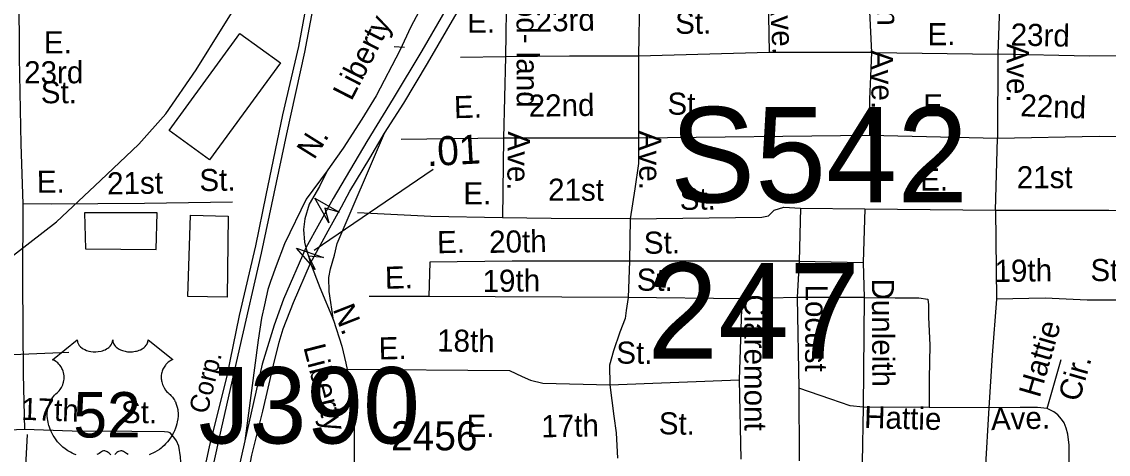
# Model space of a CAD drawing. Extents: x 1547597 to 1699558, y 810033 to 920809.
# Drawn here: x 1633958 to 1638625, y 863105 to 864963 of the extents above; entities that cross this region are included whole.
import ezdxf

# ---------------------------------------------------------------- set-up
doc = ezdxf.new("R2010")
doc.units = 0
for name, color, linetype in [('Exist Cultural Warehouse Building Footprint', 7, 'Continuous'), ('Exist Railroad Mainline', 7, 'Continuous'), ('Exist Railroad Mainline Label', 7, 'Continuous'), ('Exist Railroad Siding', 7, 'Continuous'), ('Exist Road Non-System Structure Non-Sys Other Number Label', 7, 'Continuous'), ('Exist Road Non-System Type 51', 7, 'Continuous'), ('Exist Road Non-System Type 51 Label', 7, 'Continuous'), ('Exist Road Primary Interstate Structure Ovrhead Sign Attributed CELL', 7, 'Continuous'), ('Exist Road Primary Interstate Structure Ovrhead Sign Number Label', 7, 'Continuous'), ('Exist Road Primary US Divided Attributed', 7, 'Continuous'), ('Exist Road Primary US Ramp 1 Lane  Attributed', 7, 'Continuous'), ('Exist Road Primary US Shield CELL', 7, 'Continuous'), ('Exist Road Primary US Shield Number Label', 7, 'Continuous'), ('Exist Road Secondary Mileage Hundredths English Label', 7, 'Continuous'), ('Exist Road Secondary Structure Standard Bridge Attributed CELL', 7, 'Continuous'), ('Exist Road Secondary Structure Standard Bridge Number Label', 7, 'Continuous'), ('Exist Road Secondary Type 51 Attributed', 7, 'Continuous'), ('Exist Road Secondary Type 51 Label', 7, 'Continuous'), ('Exist Road Secondary Type 51 Number Label', 7, 'Continuous'), ('Exist Road Secondary Type 51 Undivided 4 Lane Attributed', 7, 'Continuous')]:
    doc.layers.add(name, color=color, linetype=linetype)

msp = doc.modelspace()

# ---------------------------------------------------------------- linework, layer by layer
at = {"layer": 'Exist Cultural Warehouse Building Footprint'}
for points in [[(1634590.7, 864495.3), (1634894.7, 864913.2), (1635069.1, 864787.4), (1634765, 864369.5)], [(1634539.3, 864142.2), (1634227.1, 864142.2), (1634231.2, 863988), (1634535.3, 863984)], [(1634844.9, 864128.3), (1634840.8, 863779.3), (1634670.6, 863783.3), (1634682.7, 864132.3)]]:
    msp.add_lwpolyline(points, close=True, dxfattribs=at)
at = {"layer": 'Exist Railroad Mainline'}
for points in [[(1633396.5, 863580.8), (1633596, 863720.2), (1633878.6, 863926.6), (1634106.7, 864103.7), (1634296.8, 864281.3), (1634460.8, 864437.2), (1634576.4, 864567.8), (1634706.7, 864756.2), (1634823.1, 864942.8), (1634941.4, 865133.3)], [(1634174.8, 859733.3), (1634201.4, 860128.5), (1634217.9, 860275.7), (1634251.6, 860458.4), (1634269.6, 860597.1), (1634293.2, 860726.7), (1634327.8, 860930.3), (1634397.8, 861227.1), (1634494, 861676.8), (1634545.3, 861927.8), (1634619.6, 862334.9), (1634700.3, 862699.8), (1634742.7, 862885.3), (1634814.7, 863208.6), (1634895.3, 863561.5), (1634988.4, 863968.5), (1635096.9, 864481.1), (1635173.4, 864832.2), (1635207.7, 865013.8)]]:
    msp.add_lwpolyline(points, dxfattribs=at)
at = {"layer": 'Exist Railroad Siding'}
for points in [[(1634278.3, 860809), (1634295.8, 860920.7), (1634330.1, 861102.3), (1634381.6, 861383.6), (1634439, 861659), (1634500.9, 861964.3), (1634564.6, 862245.6), (1634617.6, 862492.8), (1634672.6, 862726.2), (1634710.8, 862891.7), (1634763.8, 863137.2), (1634839.6, 863442.2), (1634892.9, 863701.7), (1634962.8, 864000.8), (1635007.7, 864218.2), (1635079.9, 864563.3), (1635147.7, 864856.5), (1635177.8, 865018.2), (1635376.9, 865895.8), (1635409, 866067.5), (1635474.5, 866336.7), (1635529.7, 866578.1), (1635559.3, 866718)], [(1633198.9, 863447.1), (1633285.1, 863474.2), (1633387.5, 863500.7), (1633527.4, 863513.1), (1633699.5, 863522.8), (1633919.4, 863533.9), (1634159.5, 863542.9)]]:
    msp.add_lwpolyline(points, dxfattribs=at)
at = {"layer": 'Exist Road Non-System Type 51'}
for p, q in [((1636614.6, 865179.9), (1636607.1, 864815.7)), ((1637163.8, 865122.5), (1637168.1, 864830.7)), ((1637595.4, 865113.1), (1637608.5, 864831.5)), ((1638161.2, 865110.2), (1638150.6, 864823.7)), ((1635558.1, 864856.4), (1635602.8, 864854.2)), ((1636036.7, 864811.9), (1635842.2, 864810.1)), ((1636036.7, 864811.9), (1636027.3, 864462.7)), ((1637168.1, 864830.7), (1636607.1, 864815.7)), ((1636607.1, 864815.7), (1636607.1, 864462.7)), ((1637608.5, 864831.5), (1637168.1, 864830.7)), ((1637608.5, 864831.5), (1638150.6, 864823.7)), ((1638150.6, 864823.7), (1638148.9, 864461.5)), ((1637599.4, 864474.3), (1636607.1, 864462.7)), ((1638148.9, 864461.5), (1637599.4, 864474.3)), ((1636027.3, 864462.7), (1635587.6, 864457.7)), ((1636027.3, 864462.7), (1636022.5, 864120.2)), ((1636607.1, 864462.7), (1636027.3, 864462.7)), ((1638141.1, 864154.2), (1638148.9, 864461.5)), ((1637303.3, 864161.8), (1637296.9, 863934.7)), ((1637303.3, 864161.8), (1637579.1, 864159.7)), ((1637579.1, 864159.7), (1637572.7, 863928.3)), ((1637579.1, 864159.7), (1638141.1, 864154.2)), ((1638141.1, 864154.2), (1638144.9, 863771.4)), ((1636572, 864115.9), (1636569.2, 863934.7)), ((1636569.2, 863934.7), (1636563.4, 863778.6)), ((1637296.9, 863934.7), (1637572.7, 863928.3)), ((1637572.7, 863928.3), (1637576.7, 863778.9)), ((1636563.4, 863778.6), (1635706.6, 863782.3)), ((1637050.9, 863773.3), (1636563.4, 863778.6)), ((1637050.9, 863773.3), (1637039.6, 863424.4)), ((1637288.4, 863778.9), (1637050.9, 863773.3)), ((1637576.7, 863778.9), (1637288.4, 863778.9)), ((1637288.4, 863778.9), (1637295.9, 863388.6)), ((1637576.7, 863778.9), (1637572.9, 863307.5)), ((1638363.3, 863300.8), (1638422.5, 863511.9)), ((1636484.2, 863403.3), (1637039.6, 863424.4)), ((1637039.6, 863424.4), (1637046.6, 863083.2)), ((1637295.9, 863388.6), (1637297.2, 863075.9)), ((1637572.9, 863307.5), (1637568, 863069.6)), ((1637855.6, 863305.6), (1637572.9, 863307.5)), ((1638111.9, 863303.7), (1637855.6, 863305.6)), ((1633980.7, 863190.1), (1633964.7, 862859.3))]:
    msp.add_line(p, q, dxfattribs=at)
for points in [[(1636614.6, 865179.9), (1636278.7, 865176.2), (1636074.2, 865172.4), (1636040.4, 865172.4), (1636040.4, 865108.6), (1636036.7, 864811.9)], [(1633944.8, 865087.3), (1633946.9, 864809.3), (1633953.6, 864437.1), (1633961.8, 864181)], [(1636607.1, 864815.7), (1636310.6, 864815.7), (1636036.7, 864811.9)], [(1637608.5, 864831.5), (1637602.3, 864695.4), (1637599.4, 864631.4), (1637599.4, 864474.3)], [(1639090.4, 864815.2), (1638721.3, 864817.3), (1638545.2, 864815.2), (1638150.6, 864823.7)], [(1639020.9, 864464.4), (1638780.8, 864466.9), (1638586.3, 864469.5), (1638148.9, 864461.5)], [(1636607.1, 864462.7), (1636607.1, 864353.8), (1636591.1, 864245.4), (1636572, 864115.9)], [(1634863.2, 864188.3), (1634485.5, 864181.6), (1634083.6, 864179.4), (1633961.8, 864181)], [(1633961.8, 864181), (1633961, 863847.3), (1633963.3, 863449.2), (1633969.9, 863211.2)], [(1636022.5, 864120.2), (1635714.9, 864126.5), (1635400.2, 864142.6)], [(1636572, 864115.9), (1637137.8, 864123.6), (1637165.4, 864129.9), (1637190.8, 864153.3), (1637231.1, 864166), (1637303.3, 864161.8)], [(1638141.1, 864154.2), (1638627.4, 864154.2), (1638753.6, 864152.3), (1638808.3, 864152.3), (1638847.9, 864150.4), (1638878, 864141), (1638908.2, 864129.7), (1638911.1, 864126.7), (1638944, 864086.3), (1638957.2, 864054.3), (1638972.2, 864010.9), (1638974.1, 863971.3), (1638957.2, 863926), (1638927, 863873.2), (1638889.3, 863835.5), (1638844.1, 863799.7), (1638804.5, 863778.9), (1638768.7, 863771.4), (1638732.9, 863767.6), (1638697.1, 863767.6), (1638648.1, 863767.6), (1638535, 863767.6), (1638354.1, 863775.2), (1638144.9, 863771.4)], [(1636572, 864115.9), (1636232.6, 864118.1), (1636022.5, 864120.2)], [(1636569.2, 863934.7), (1636064.5, 863934.7), (1635711.3, 863929.9), (1635706.6, 863782.3)], [(1637296.9, 863934.7), (1636900.2, 863934.7), (1636569.2, 863934.7)], [(1637296.9, 863934.7), (1637288.4, 863778.9)], [(1635706.6, 863782.3), (1635450.4, 863783)], [(1636563.4, 863778.6), (1636553.9, 863722), (1636550.2, 863688), (1636527.6, 863629.6), (1636499.3, 863548.5), (1636482.3, 863488.2), (1636484.2, 863403.3)], [(1637576.7, 863778.9), (1637710.5, 863777.1), (1637770.8, 863777.1), (1637812.3, 863777.1), (1637850, 863771.4), (1637853.7, 863746.9), (1637853.7, 863694.1), (1637859.4, 863573.4), (1637855.6, 863428.2), (1637855.6, 863305.6)], [(1638144.9, 863771.4), (1638127, 863530), (1638111.9, 863303.7)], [(1635337.9, 863469.8), (1636053.5, 863465), (1636106.9, 863438.3), (1636143, 863422.6), (1636196.3, 863410), (1636484.2, 863403.3)], [(1636484.2, 863403.3), (1636500.8, 863268.8), (1636511.4, 863196.2), (1636517.8, 863087.4)], [(1637572.9, 863307.5), (1637517, 863312.8), (1637475.5, 863327.9), (1637434, 863341.1), (1637295.9, 863388.6)], [(1638111.9, 863303.7), (1638096.1, 863034.5), (1638090.7, 862607.8), (1638078.3, 862339)], [(1638363.3, 863300.8), (1638321.1, 863305.6), (1638247.6, 863305.6), (1638111.9, 863303.7)], [(1638457.8, 863039.3), (1638457.3, 863143.4), (1638452.1, 863191.5), (1638444.5, 863216.6), (1638436.2, 863240.2), (1638424.9, 863255.6), (1638408.5, 863274.1), (1638391.1, 863287.5), (1638363.3, 863300.8)], [(1633969.9, 863211.2), (1633690, 863199.9), (1633372.8, 863197.9), (1633175.2, 863204.9)], [(1634657.1, 862919.2), (1634642.9, 863047.6), (1634639.9, 863093.3), (1634632.4, 863139.7), (1634622.6, 863161.9), (1634611, 863178.1), (1634595.1, 863196.2), (1634587.2, 863200.4), (1634571.2, 863200.5), (1634431.4, 863202.6), (1634173.7, 863204.2), (1633969.9, 863211.2)]]:
    msp.add_lwpolyline(points, dxfattribs=at)
at = {"layer": 'Exist Road Primary Interstate Structure Ovrhead Sign Attributed CELL'}
msp.add_lwpolyline([(1635277.5, 864099.9), (1635216.5, 864205.5), (1635322.1, 864144.5), (1635259.6, 864162.4)], close=True, dxfattribs=at)
at = {"layer": 'Exist Road Primary US Divided Attributed'}
for points in [[(1636043.3, 865583.6), (1636016.3, 865480.9), (1635985.6, 865403.7), (1635953.8, 865337.7), (1635928, 865272.9), (1635887.9, 865197.3), (1635785.5, 865025.7), (1635676.7, 864837.8), (1635553.3, 864634.1), (1635440.8, 864448.6), (1635295.2, 864203.4), (1635178.5, 863991.8)], [(1635516.6, 864484.3), (1635599.7, 864614), (1635700.9, 864783.4), (1635827.8, 865002.9), (1635932.6, 865181.8), (1635968.1, 865254.4), (1636018.6, 865355.4), (1636051.5, 865444.6), (1636068, 865494), (1636086, 865572.7)], [(1635198.9, 863925.7), (1635273.8, 864065.4), (1635332, 864168.1), (1635367.2, 864235.5), (1635453, 864376.6), (1635516.6, 864484.3)], [(1635178.5, 863991.8), (1635082.3, 863771.1), (1635041.6, 863659), (1634991.2, 863491.8), (1634916.4, 863161.8)], [(1634910.9, 862918.2), (1634922.6, 862972), (1634946.5, 863101.4), (1634993.1, 863290.6), (1635039.7, 863487), (1635063, 863587.1), (1635081.5, 863643.4), (1635125.2, 863757.3), (1635198.9, 863925.7)], [(1634916.4, 863161.8), (1634862.1, 862920.6)]]:
    msp.add_lwpolyline(points, dxfattribs=at)
at = {"layer": 'Exist Road Primary US Ramp 1 Lane  Attributed'}
for points in [[(1635297, 863680.8), (1635278.5, 863804.2), (1635277.6, 863864.4), (1635284.4, 863901.4), (1635300.9, 863960.7), (1635312.5, 864010.6), (1635516.6, 864484.3)], [(1635269.6, 864323.3), (1635179.3, 864200.2), (1635087.2, 864008.3), (1635051.2, 863914.4), (1635025.8, 863846.5), (1635015.6, 863812.5), (1635000.3, 863746.3), (1634987.3, 863689.1), (1634973.7, 863594.8), (1634916.4, 863161.8)]]:
    msp.add_lwpolyline(points, dxfattribs=at)
at = {"layer": 'Exist Road Primary US Shield CELL'}
for points in [[(1634191.2, 863102.7), (1634183.5, 863105.7), (1634173.8, 863109.9), (1634167.1, 863113.3), (1634156.5, 863119.4), (1634144.1, 863128), (1634134.7, 863135.6), (1634127.8, 863141.9), (1634117.7, 863152.1), (1634111.8, 863158.9), (1634102.4, 863170.9), (1634096.5, 863179.7), (1634092.6, 863186.1), (1634087, 863196.4), (1634083.9, 863202.8), (1634079.8, 863212.2), (1634076.7, 863220.9), (1634074, 863229), (1634072.6, 863234.2), (1634070.6, 863243.3), (1634069.4, 863249.8), (1634068.2, 863258.7), (1634067.5, 863268), (1634067.4, 863276.6), (1634067.6, 863283.8), (1634068.5, 863292.1), (1634069.9, 863301), (1634071.6, 863308.6), (1634073.1, 863314), (1634075.4, 863320.7), (1634078.3, 863328), (1634081.9, 863335.1), (1634085.2, 863340.9), (1634089.4, 863347.2), (1634093.6, 863352.5), (1634099, 863358.4), (1634104.6, 863363.8), (1634109.8, 863368.1), (1634116, 863374.1), (1634119.2, 863377.7), (1634123, 863382.8), (1634126.1, 863387.5), (1634128.6, 863391.7), (1634131.8, 863397.9), (1634133.7, 863402.6), (1634136.2, 863409.7), (1634137.4, 863414.8), (1634138.7, 863421.2), (1634139.5, 863427.3), (1634139.8, 863434.9), (1634139.6, 863441.2), (1634138.8, 863448.6), (1634137.4, 863455.6), (1634135.7, 863461.7), (1634133.1, 863468.8), (1634130.7, 863473.9), (1634126.6, 863480.9), (1634122.1, 863487.4), (1634117.4, 863492.6), (1634112.7, 863497.4), (1634108.2, 863500.9), (1634103.9, 863503.9), (1634098.5, 863507.2), (1634093.3, 863509.8), (1634090, 863511.1), (1634196.3, 863595.8), (1634196.6, 863591.4), (1634197.6, 863586.2), (1634198.4, 863583.5), (1634200.9, 863578.3), (1634204.9, 863572.2), (1634210.5, 863566.2), (1634216.9, 863561), (1634221.1, 863558.3), (1634228.4, 863554.4), (1634236.6, 863550.9), (1634245.8, 863548.3), (1634255.1, 863546.4), (1634265.3, 863545.3), (1634275.5, 863545.1), (1634286.4, 863545.9), (1634298.4, 863548.2), (1634304, 863549.7), (1634310.2, 863551.8), (1634316, 863554.2), (1634322.3, 863557.6), (1634327.4, 863560.8), (1634331.4, 863563.7), (1634337.1, 863569.1), (1634341.5, 863574.7), (1634343.4, 863577.9), (1634345.1, 863580.9), (1634347.3, 863587.3), (1634347.9, 863590.1), (1634348.4, 863596), (1634348.7, 863591.1), (1634349.2, 863588), (1634350.1, 863585), (1634351.3, 863581.8), (1634353.6, 863577.2), (1634356.1, 863573.5), (1634360.8, 863567.9), (1634363.8, 863565.1), (1634366.5, 863562.9), (1634373.7, 863558), (1634382.1, 863553.7), (1634386.3, 863551.9), (1634390.5, 863550.4), (1634395.9, 863548.7), (1634401.5, 863547.4), (1634407, 863546.5), (1634412.7, 863545.6), (1634418.5, 863545.2), (1634423.2, 863545.1), (1634428.9, 863545.1), (1634434.3, 863545.5), (1634439.7, 863546.1), (1634445.8, 863547.1), (1634450.6, 863548.2), (1634457, 863549.9), (1634462.8, 863551.9), (1634467.9, 863554.1), (1634474.5, 863557.6), (1634479.8, 863560.9), (1634483.7, 863564.1), (1634488.3, 863568.3), (1634492.7, 863573.4), (1634495.3, 863577.1), (1634497.1, 863580.9), (1634498.8, 863585), (1634499.8, 863589.2), (1634500.3, 863592.9), (1634500.4, 863596.1), (1634606.7, 863511.4), (1634604.2, 863510.5), (1634598.4, 863507.7), (1634593.9, 863505), (1634586.6, 863499.8), (1634583.4, 863497), (1634580.3, 863494), (1634577.4, 863490.9), (1634574.8, 863487.9), (1634571.8, 863483.7), (1634569, 863479.4), (1634566.3, 863474.7), (1634564.3, 863470.6), (1634561.1, 863462.1), (1634559.5, 863456.7), (1634558.5, 863452.1), (1634557.2, 863442.6), (1634556.9, 863438.1), (1634556.9, 863433.6), (1634557.2, 863428.9), (1634557.6, 863424.4), (1634558.4, 863419.7), (1634559.2, 863415.5), (1634560.5, 863410.4), (1634562.4, 863404.5), (1634564.7, 863398.8), (1634569.6, 863389.6), (1634575.8, 863380.2), (1634580.3, 863374.9), (1634584.7, 863370.4), (1634591.2, 863364.9), (1634594.8, 863361.7), (1634598.9, 863357.6), (1634605.5, 863349.9), (1634608.2, 863346.3), (1634610.9, 863342.2), (1634613.4, 863338), (1634616, 863333.5), (1634618, 863329.5), (1634621.7, 863320.4), (1634624.4, 863311.5), (1634625.7, 863306.9), (1634627.7, 863296.5), (1634628.4, 863291.3), (1634629.2, 863281.1), (1634629.3, 863268.8), (1634628.3, 863257.1), (1634626.1, 863243.5), (1634624.3, 863235.4), (1634621.5, 863225.9), (1634618.8, 863217.6), (1634614, 863205.5), (1634609.7, 863196.7), (1634604.1, 863186.4), (1634600.2, 863180.2), (1634595.8, 863173.6), (1634590.2, 863165.9), (1634583.7, 863157.7), (1634575.8, 863149.1), (1634569.5, 863142.8), (1634561.2, 863135.4), (1634556.2, 863131.2), (1634549, 863125.8), (1634539.2, 863119.3), (1634529.6, 863113.7), (1634521.3, 863109.5), (1634514.1, 863106.4), (1634504.6, 863102.8)], [(1634340, 863101.8), (1634336.3, 863106.1), (1634333, 863109.3), (1634329, 863112.5), (1634324.7, 863115.1), (1634321.3, 863116.9), (1634318.1, 863118), (1634314.3, 863119), (1634311.2, 863119.2), (1634308.6, 863119.2), (1634305.1, 863118.4), (1634300.2, 863114.9), (1634295.7, 863111.8), (1634290.7, 863108.7), (1634284.8, 863105.6), (1634280.5, 863103.5)], [(1634415.4, 863104.2), (1634407.6, 863108.1), (1634394.5, 863116.4), (1634390.7, 863118.4), (1634388.6, 863118.9), (1634383.5, 863119.2), (1634378.7, 863118.2), (1634373.8, 863116.2), (1634370.9, 863114.7), (1634366.9, 863112.1), (1634363.9, 863109.7), (1634360.3, 863106.2), (1634357.8, 863103.4)]]:
    msp.add_lwpolyline(points, dxfattribs=at)
at = {"layer": 'Exist Road Secondary Mileage Hundredths English Label'}
msp.add_line((1635213.6, 863981.5), (1635725.4, 864329.7), dxfattribs=at)
at = {"layer": 'Exist Road Secondary Structure Standard Bridge Attributed CELL'}
msp.add_lwpolyline([(1635218.8, 863898), (1635138.6, 863989.8), (1635254, 863950.4), (1635189.2, 863955.8)], close=True, dxfattribs=at)
at = {"layer": 'Exist Road Secondary Type 51 Attributed'}
for points in [[(1635178.5, 863991.8), (1635189.2, 863955.8), (1635198.9, 863925.7)], [(1635198.9, 863925.7), (1635238.7, 863820.7), (1635297, 863680.8)], [(1635297, 863680.8), (1635332.7, 863568.7), (1635350.2, 863496.8), (1635377.4, 863367.5), (1635386.1, 863245.7), (1635385.2, 863115.5), (1635388.1, 862929.8), (1635385.2, 862643), (1635385.2, 862514.7), (1635380.9, 862341.1), (1635382.4, 862274.4), (1635364.5, 861928.7), (1635355.1, 861763.2), (1635329.9, 861610.6), (1635257.5, 861383.1), (1635225.1, 861286.2), (1635190.1, 861184.1)]]:
    msp.add_lwpolyline(points, dxfattribs=at)
at = {"layer": 'Exist Road Secondary Type 51 Undivided 4 Lane Attributed'}
for points in [[(1635836.1, 865859.3), (1635837.1, 865801.8), (1635835.8, 865749.8), (1635833.7, 865695), (1635833.2, 865642.4), (1635824.2, 865562.6), (1635819.6, 865522.6), (1635813.9, 865471.1), (1635800.3, 865393.4), (1635772.4, 865282.3), (1635749.5, 865208.7), (1635728.4, 865149.4), (1635697.3, 865068.7), (1635629.1, 864940.9), (1635581.6, 864839.6), (1635480.2, 864644.5), (1635418.4, 864544.7), (1635338.4, 864419.9), (1635282.2, 864341.8), (1635269.6, 864323.3)], [(1635269.6, 864323.3), (1635236.6, 864255.3), (1635191.9, 864178.9), (1635174.5, 864116.6), (1635168.6, 864070), (1635173, 864015.6), (1635178.5, 863991.8)]]:
    msp.add_lwpolyline(points, dxfattribs=at)

# ---------------------------------------------------------------- texts
at = {"layer": 'Exist Railroad Mainline Label'}
msp.add_text('Corp.', height=82.02, rotation=76.2881, dxfattribs=at).set_placement((1634754.7, 863274.4))
at = {"layer": 'Exist Road Non-System Structure Non-Sys Other Number Label'}
msp.add_text('J390', height=328.08, dxfattribs=at).set_placement((1634717, 863151.1))
at = {"layer": 'Exist Road Non-System Type 51 Label'}
for s, rotation, p in [('Dun- leith', 270.9604, (1637624.2, 865488.6)), ('Wood- land', 270.1394, (1636082.7, 865243.7)), ('Ave.', 272.9697, (1637170.8, 865072.6)), ('23rd', 1.2018, (1636166.4, 864920)), ('E.', 0.0717, (1635871.5, 864915.9)), ('St.', 0.209, (1636765, 864911.3)), ('E.', 0.0717, (1637849.2, 864862.5)), ('23rd', 358.7503, (1638205.2, 864861.4)), ('Ave.', 270.9604, (1637605, 864841.4)), ('Ave.', 270.0218, (1638189.5, 864869.9)), ('22nd', 0.8159, (1636136.2, 864554.8)), ('St.', 359.5888, (1636731.4, 864564)), ('22nd', 357.9514, (1638246.4, 864557.3)), ('E.', 1.5712, (1635815.8, 864548.5)), ('E.', 0.0717, (1637830.1, 864556.4)), ('Ave.', 269.2701, (1636046.3, 864492.6)), ('Ave.', 269.886, (1636611.1, 864495)), ('St.', 1.0211, (1634721.7, 864235)), ('E.', 0.0717, (1637817.5, 864238)), ('21st', 0.2089, (1638232.4, 864247.5)), ('E.', 0.3195, (1634022.6, 864228.2)), ('21st', 1.0211, (1634325.2, 864220.8)), ('21st', 359.9466, (1636218.8, 864194)), ('E.', 359.9466, (1635854.9, 864178.5)), ('St.', 0.6393, (1636784.5, 864154.6)), ('E.', 1.2994, (1635742.8, 863968.2)), ('20th', 0.9035, (1635966.4, 863969.8)), ('St.', 0.7689, (1636630.8, 863965.9)), ('E.', 1.2233, (1635518.8, 863815.8)), ('19th', 0.748, (1638137.4, 863844.9)), ('St.', 359.6555, (1638548.6, 863849)), ('19th', 0.748, (1635938.2, 863801.5)), ('St.', 359.6555, (1636599.4, 863807.7)), ('Locust', 269.6142, (1637325.3, 863834.3)), ('Dunleith', 270.2426, (1637609.8, 863860)), ('Claremont', 270.0995, (1637061.6, 863791.8)), ('Hattie', 73.8291, (1638330.5, 863344)), ('18th', 359.1756, (1635741.6, 863546.6)), ('E.', 0.9024, (1635491.9, 863512.3)), ('St.', 359.5852, (1636511.7, 863494.2)), ('Cir.', 73.8291, (1638499.8, 863326.1)), ('17th', 358.1195, (1633954.2, 863253)), ('St.', 359.6367, (1634383.9, 863238.8)), ('Hattie', 358.3606, (1637575.6, 863218.1)), ('Ave.', 1.7312, (1638122.5, 863208.2)), ('E.', 0.1357, (1635868.3, 863179.3)), ('17th', 1.0971, (1636190.6, 863177.3)), ('St.', 358.9674, (1636693.8, 863190.9))]:
    msp.add_text(s, height=95, rotation=rotation, dxfattribs=at).set_placement(p)
for s, p in [('E.', (1634053.1, 864827.1)), ('23rd', (1633968, 864698.7)), ('St.', (1634039.7, 864612.9))]:
    msp.add_text(s, height=95, dxfattribs=at).set_placement(p)
at = {"layer": 'Exist Road Primary Interstate Structure Ovrhead Sign Number Label'}
msp.add_text('S542', height=410.1, dxfattribs=at).set_placement((1636742.7, 864186.7))
at = {"layer": 'Exist Road Primary US Shield Number Label'}
msp.add_text('52', height=195, dxfattribs=at).set_placement((1634179.2, 863177))
at = {"layer": 'Exist Road Secondary Mileage Hundredths English Label'}
msp.add_text('.01', height=125, rotation=3.2064, dxfattribs=at).set_placement((1635699.8, 864341.9))
at = {"layer": 'Exist Road Secondary Structure Standard Bridge Number Label'}
msp.add_text('247', height=410.1, dxfattribs=at).set_placement((1636644.4, 863516.1))
at = {"layer": 'Exist Road Secondary Type 51 Label'}
for s, rotation, p in [('Liberty', 62.8385, (1635374.2, 864619.3)), ('N.', 57.9944, (1635213.9, 864367)), ('N.', 291.3813, (1635292.8, 863728.2)), ('Liberty', 284.3879, (1635167, 863565.5))]:
    msp.add_text(s, height=95, rotation=rotation, dxfattribs=at).set_placement(p)
at = {"layer": 'Exist Road Secondary Type 51 Number Label'}
msp.add_text('2456', height=125, dxfattribs=at).set_placement((1635544.1, 863121.7))

doc.saveas('drawing.dxf')
